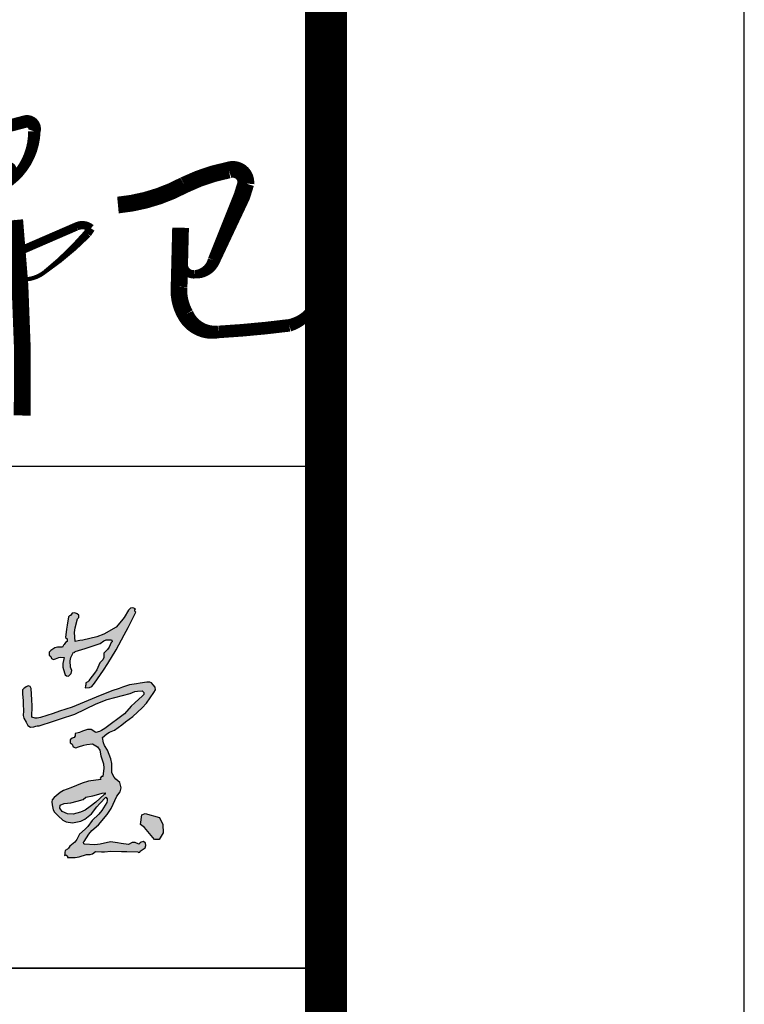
# Model space of a CAD drawing. Extents: x 1779708 to 7299578, y -1121471 to 88434.
# Tile 894 of 1056: x 6685207 to 6686073, y -964093 to -962917. Entities that reach past the tile are written whole.
import ezdxf

# ---------------------------------------------------------------- set-up
doc = ezdxf.new("R2010")
doc.units = 0
doc.header["$LTSCALE"] = 1000
doc.header["$MEASUREMENT"] = 0
for name, color, linetype in [('PUB_TITLE', 4, 'CONTINUOUS'), ('可见线', 6, 'CONTINUOUS'), ('电子签', 2, 'CONTINUOUS')]:
    doc.layers.add(name, color=color, linetype=linetype)

# ---------------------------------------------------------------- blocks, each defined once
blk = doc.blocks.new('A$C5DA54128')
at = {"layer": '电子签'}
h = blk.add_hatch(color=256, dxfattribs=at)
h.dxf.hatch_style = 1
h.paths.add_polyline_path([(1649, 700.9), (1659.7, 708.9), (1667.4, 711.4), (1683.5, 711.4), (1684.6, 705.8), (1682.2, 703.7), (1675.6, 689.5), (1670.9, 682.7), (1659.9, 671.5), (1660.4, 659.2), (1657.2, 651.3), (1648.2, 642.9), (1638.7, 622.1), (1632.6, 612.1), (1618.4, 594.1), (1613.9, 587.2), (1606.7, 583.2), (1605.9, 577.2), (1605.4, 574.3), (1604.6, 568.3), (1616.8, 568.7), (1624.3, 572.5), (1631.8, 582.1), (1659, 621), (1672, 640.9), (1696.7, 681.4), (1720.8, 726.3), (1732.6, 748.8), (1755.9, 794.1), (1753.2, 797.1), (1752.8, 800.8), (1754.9, 804.3), (1747, 807.6), (1739.8, 806), (1734, 799.8), (1720.9, 778.4), (1713.2, 768.2), (1696.5, 749.6), (1659.6, 728.3), (1638.9, 720.2), (1597.4, 710.9), (1588, 709.2), (1583.4, 708.3), (1574, 706.7), (1572.9, 733.7), (1574.4, 747.7), (1581.2, 773.8), (1585.4, 778.3), (1585.2, 784.8), (1580.9, 789), (1573, 792.3), (1565.8, 790.7), (1560, 784.5), (1557.7, 782.8), (1554.3, 780.2), (1550.8, 755.5), (1549, 743.1), (1545.4, 718.4), (1550.3, 714.8), (1550.5, 707), (1545.7, 703.2), (1541.6, 697.9), (1539.7, 695.1), (1536.2, 689.4), (1521.8, 689.9), (1513.5, 687.4), (1501.8, 679.2), (1496.3, 674.8), (1496.3, 665.9), (1501.8, 661.5), (1503.8, 655.5), (1510, 652.4), (1515.9, 654.4), (1525.3, 659), (1531.5, 659.9), (1541.8, 658.3), (1537.3, 640.6), (1537.5, 630.1), (1542.8, 612.6), (1544.2, 607), (1548.2, 603.7), (1554.1, 603.4), (1562.5, 610.6), (1564.7, 620.1), (1560.5, 630.3), (1559.2, 648.3), (1561.2, 658.4), (1569.4, 674.5), (1571.5, 673.9), (1573.3, 674.5), (1574.7, 676.2), (1604.4, 686.1), (1619.3, 691)])
h.paths.add_polyline_path([(1573, 489.5), (1636.7, 520.3), (1670.4, 532.9), (1738.6, 551.5), (1752.5, 556.8), (1760.2, 558.4), (1775, 558.9), (1779.4, 554.6), (1779.5, 548.1), (1775.4, 543.7), (1752.9, 523.7), (1742.2, 513.1), (1722.2, 490.7), (1698.4, 472.9), (1686.5, 464), (1662.7, 446.2), (1652.8, 440.2), (1647.2, 437.8), (1635.9, 435), (1622, 443.1), (1610.9, 444), (1595.9, 438.2), (1587.5, 435), (1583.3, 433.6), (1574.7, 431.2), (1574.9, 424.5), (1571.4, 419.6), (1565.1, 417.4), (1559.5, 413), (1559.5, 404.1), (1565.1, 399.7), (1568.5, 392.2), (1576.5, 388.9), (1584.2, 391.9), (1600.5, 396.8), (1609, 398.6), (1625.9, 401), (1641.1, 391.9), (1647.9, 382), (1651, 364.6), (1658.9, 341.1), (1660.3, 327.6), (1657.2, 303), (1652.8, 303.2), (1649.1, 298), (1650.8, 293.8), (1614, 288.8), (1595.5, 283.6), (1561.3, 268.9), (1539.9, 261), (1529.4, 255.1), (1511.8, 240.6), (1505.9, 233.8), (1504.3, 227.6), (1506.1, 218.7), (1508.8, 204), (1513.1, 196.1), (1524.1, 185.8), (1537.9, 172.8), (1547.8, 167.8), (1566.5, 164.5), (1591.1, 170), (1603.7, 176), (1623.5, 191.7), (1639.6, 212.2), (1648.1, 222.1), (1666, 241.1), (1669.7, 236), (1670.5, 231.7), (1668.8, 225.6), (1654.2, 201.9), (1645.3, 190.7), (1625.5, 171.2), (1612.1, 153.5), (1604.2, 145.3), (1586.9, 131.3), (1579.3, 114.6), (1573.1, 106.6), (1558.9, 94.9), (1554.3, 88.6), (1551.2, 85.7), (1544.4, 81.8), (1543.6, 75.9), (1543.1, 72.9), (1542.3, 67), (1546.4, 68.7), (1551.6, 65.1), (1551.5, 60.6), (1574.6, 61), (1586.5, 62.9), (1608.4, 70), (1619.6, 70.1), (1625.9, 72.2), (1635, 78.8), (1653.2, 78.2), (1662.4, 78.4), (1680.6, 79.8), (1712.8, 79.2), (1729, 78.9), (1761.2, 78.3), (1763.4, 76), (1767.8, 76.8), (1769, 79.7), (1774.7, 83.9), (1777.5, 86.1), (1783.2, 90.3), (1785.9, 97.4), (1784.2, 103.9), (1778.2, 108.7), (1772.1, 106.8), (1769, 105), (1764.4, 100.6), (1753.4, 105.8), (1744.8, 105.6), (1734, 99.9), (1712.2, 103.1), (1701.3, 104.6), (1679.6, 107.8), (1649.6, 100.7), (1633.6, 99.3), (1600.1, 101.3), (1599.1, 106.8), (1601.4, 109), (1615.3, 131), (1624.2, 141.4), (1643.9, 158.4), (1670.4, 189.3), (1681.9, 207.1), (1699.2, 243.9), (1709.3, 257.7), (1711.6, 269), (1707.8, 285.6), (1696.1, 294.9), (1691, 301.1), (1684.1, 314.3), (1683.9, 341.8), (1681.1, 356.2), (1671.1, 381.9), (1662.2, 395.3), (1659, 403.5), (1656.3, 419.4), (1668.9, 430.9), (1676.6, 435.7), (1692.4, 442), (1714, 458), (1724.7, 466.1), (1746.3, 482.2), (1774.5, 508), (1787.5, 522.7), (1809.7, 553.9), (1814.1, 561.9), (1813.6, 569.6), (1807.9, 576.9), (1802.6, 583.1), (1797.1, 585.4), (1788.9, 584.7), (1768.2, 581.8), (1757.8, 580.2), (1737.2, 577), (1716, 569.9), (1705.4, 566.4), (1684.1, 559.4), (1636.9, 539.9), (1613.2, 530.2), (1565.9, 510.8), (1527.7, 498.1), (1508.6, 491.7), (1470.4, 479.1), (1460.6, 477.1), (1455, 477.4), (1445.3, 480.2), (1445.8, 514.7), (1445.3, 532), (1442.6, 566.5), (1439.7, 571.8), (1433.6, 573.8), (1428.1, 571.1), (1423.6, 567.7), (1421.3, 566), (1416.8, 562.6), (1417.1, 557.5), (1417.2, 555), (1417.5, 549.9), (1418.6, 529.5), (1419.1, 519.3), (1420.2, 498.9), (1419.1, 485.1), (1420.9, 477), (1428, 465), (1432.6, 455.3), (1440.5, 450.7), (1451.3, 451.5), (1458.8, 454.3), (1466.8, 454.3), (1509.3, 468.4), (1530.5, 475.4)])
h.paths.add_polyline_path([(1606.3, 241.5), (1627.7, 245.3), (1638.1, 248.4), (1655, 252.9), (1663.7, 254.7), (1663.6, 250.8), (1661.3, 248.9), (1635.7, 226.4), (1619.2, 213.4), (1604.5, 202.5), (1589.9, 196.9), (1568.2, 190.8), (1551.3, 191.7), (1535.4, 198.6), (1528.4, 208.8), (1529.7, 217.9), (1541.9, 222.3), (1561.4, 224.1), (1580.6, 229), (1598.4, 234.9)], flags=16)
h.paths.add_polyline_path([(1836.7, 160), (1826.2, 180.7), (1783.6, 192.7), (1773.3, 188.4), (1769.3, 160.1), (1781.4, 150.6), (1811.4, 114.4), (1825, 114.7), (1836.9, 134.9)])
for p, q in [((1734, 799.8), (1720.9, 778.4)), ((1739.8, 806), (1734, 799.8)), ((1747, 807.6), (1739.8, 806)), ((1754.9, 804.3), (1747, 807.6)), ((1752.8, 800.8), (1754.9, 804.3)), ((1753.2, 797.1), (1752.8, 800.8)), ((1755.9, 794.1), (1753.2, 797.1)), ((1554.3, 780.2), (1550.8, 755.5)), ((1556.6, 781.9), (1554.3, 780.2)), ((1557.7, 782.8), (1556.6, 781.9)), ((1560, 784.5), (1557.7, 782.8)), ((1565.8, 790.7), (1560, 784.5)), ((1573, 792.3), (1565.8, 790.7)), ((1580.9, 789), (1573, 792.3)), ((1574.4, 747.7), (1581.2, 773.8)), ((1585.2, 784.8), (1580.9, 789)), ((1581.2, 773.8), (1585.4, 778.3)), ((1585.4, 778.3), (1585.2, 784.8)), ((1713.2, 768.2), (1696.5, 749.6)), ((1720.9, 778.4), (1713.2, 768.2)), ((1732.6, 748.8), (1755.9, 794.1)), ((1549, 743.1), (1545.4, 718.4)), ((1550.8, 755.5), (1549, 743.1)), ((1572.9, 733.7), (1574.4, 747.7)), ((1696.5, 749.6), (1659.6, 728.3)), ((1720.8, 726.3), (1732.6, 748.8)), ((1545.4, 718.4), (1550.3, 714.8)), ((1550.5, 707), (1545.7, 703.2)), ((1550.3, 714.8), (1550.5, 707)), ((1574, 706.7), (1572.9, 733.7)), ((1583.4, 708.3), (1574, 706.7)), ((1588, 709.2), (1583.4, 708.3)), ((1597.4, 710.9), (1588, 709.2)), ((1638.9, 720.2), (1597.4, 710.9)), ((1659.6, 728.3), (1638.9, 720.2)), ((1649, 700.9), (1659.7, 708.9)), ((1659.7, 708.9), (1667.4, 711.4)), ((1667.4, 711.4), (1680.8, 711.4)), ((1680.8, 711.4), (1683.8, 710.2)), ((1683.8, 710.2), (1684.6, 705.8)), ((1696.7, 681.4), (1720.8, 726.3)), ((1501.8, 679.2), (1496.3, 674.8)), ((1513.5, 687.4), (1501.8, 679.2)), ((1521.8, 689.9), (1513.5, 687.4)), ((1536.2, 689.4), (1521.8, 689.9)), ((1539.7, 695.1), (1536.2, 689.4)), ((1541.6, 697.9), (1539.7, 695.1)), ((1545.7, 703.2), (1541.6, 697.9)), ((1574.7, 676.2), (1604.4, 686.1)), ((1604.4, 686.1), (1619.3, 691)), ((1619.3, 691), (1649, 700.9)), ((1670.9, 682.7), (1659.9, 671.5)), ((1675.6, 689.5), (1670.9, 682.7)), ((1672, 640.9), (1696.7, 681.4)), ((1682.2, 703.7), (1675.6, 689.5)), ((1684.6, 705.8), (1682.2, 703.7)), ((1496.3, 674.8), (1496.3, 665.9)), ((1496.3, 665.9), (1501.8, 661.5)), ((1501.8, 661.5), (1503.8, 655.5)), ((1503.8, 655.5), (1510, 652.4)), ((1510, 652.4), (1515.9, 654.4)), ((1515.9, 654.4), (1525.3, 659)), ((1525.3, 659), (1531.5, 659.9)), ((1531.5, 659.9), (1541.8, 658.3)), ((1541.8, 658.3), (1537.3, 640.6)), ((1559.2, 648.3), (1561.2, 658.4)), ((1560.5, 630.3), (1559.2, 648.3)), ((1561.2, 658.4), (1569.4, 674.5)), ((1569.4, 674.5), (1571.5, 673.9)), ((1571.5, 673.9), (1573.3, 674.5)), ((1573.3, 674.5), (1574.7, 676.2)), ((1657.2, 651.3), (1648.2, 642.9)), ((1660.4, 659.2), (1657.2, 651.3)), ((1659.9, 671.5), (1660.4, 659.2)), ((1537.3, 640.6), (1537.5, 630.1)), ((1537.5, 630.1), (1542.8, 612.6)), ((1564.7, 620.1), (1560.5, 630.3)), ((1562.5, 610.6), (1564.7, 620.1)), ((1631.8, 582.1), (1659, 621)), ((1638.7, 622.1), (1632.6, 612.1)), ((1648.2, 642.9), (1638.7, 622.1)), ((1659, 621), (1672, 640.9)), ((1542.8, 612.6), (1544.2, 607)), ((1544.2, 607), (1548.2, 603.7)), ((1548.2, 603.7), (1554.1, 603.4)), ((1554.1, 603.4), (1562.5, 610.6)), ((1614.9, 588.8), (1612.3, 586.3)), ((1618.4, 594.1), (1614.9, 588.8)), ((1632.6, 612.1), (1618.4, 594.1)), ((1421.3, 566), (1416.8, 562.6)), ((1416.8, 562.6), (1417.1, 557.5)), ((1423.6, 567.7), (1421.3, 566)), ((1428.1, 571.1), (1423.6, 567.7)), ((1433.6, 573.8), (1428.1, 571.1)), ((1439.7, 571.8), (1433.6, 573.8)), ((1442.6, 566.5), (1439.7, 571.8)), ((1445.3, 532), (1442.6, 566.5)), ((1605.4, 574.3), (1604.6, 568.3)), ((1604.6, 568.3), (1616.8, 568.7)), ((1605.9, 577.2), (1605.4, 574.3)), ((1606.7, 583.2), (1605.9, 577.2)), ((1612.3, 586.3), (1606.7, 583.2)), ((1616.8, 568.7), (1624.3, 572.5)), ((1624.3, 572.5), (1631.8, 582.1)), ((1684.1, 559.4), (1636.9, 539.9)), ((1705.4, 566.4), (1684.1, 559.4)), ((1716, 569.9), (1705.4, 566.4)), ((1737.2, 577), (1716, 569.9)), ((1757.8, 580.2), (1737.2, 577)), ((1768.2, 581.8), (1757.8, 580.2)), ((1788.9, 584.7), (1768.2, 581.8)), ((1797.1, 585.4), (1788.9, 584.7)), ((1802.6, 583.1), (1797.1, 585.4)), ((1807.9, 576.9), (1802.6, 583.1)), ((1813.6, 569.6), (1807.9, 576.9)), ((1809.7, 553.9), (1814.1, 561.9)), ((1814.1, 561.9), (1813.6, 569.6)), ((1417.1, 557.5), (1417.2, 555)), ((1417.2, 555), (1417.5, 549.9)), ((1417.5, 549.9), (1418.6, 529.5)), ((1445.8, 514.7), (1445.3, 532)), ((1613.2, 530.2), (1565.9, 510.8)), ((1636.9, 539.9), (1613.2, 530.2)), ((1636.7, 520.3), (1670.4, 532.9)), ((1670.4, 532.9), (1738.6, 551.5)), ((1738.6, 551.5), (1752.5, 556.8)), ((1752.5, 556.8), (1760.2, 558.4)), ((1775.4, 543.7), (1752.9, 523.7)), ((1760.2, 558.4), (1775, 558.9)), ((1775, 558.9), (1779.4, 554.6)), ((1779.5, 548.1), (1775.4, 543.7)), ((1779.4, 554.6), (1779.5, 548.1)), ((1787.5, 522.7), (1809.7, 553.9)), ((1418.6, 529.5), (1419.1, 519.3)), ((1419.1, 519.3), (1420.2, 498.9)), ((1445.3, 480.2), (1445.8, 514.7)), ((1565.9, 510.8), (1527.7, 498.1)), ((1573, 489.5), (1636.7, 520.3)), ((1742.2, 513.1), (1722.2, 490.7)), ((1752.9, 523.7), (1742.2, 513.1)), ((1746.3, 482.2), (1774.5, 508)), ((1774.5, 508), (1787.5, 522.7)), ((1420.2, 498.9), (1419.1, 485.1)), ((1419.1, 485.1), (1420.9, 477)), ((1420.9, 477), (1428, 465)), ((1455, 477.4), (1445.3, 480.2)), ((1460.6, 477.1), (1455, 477.4)), ((1470.4, 479.1), (1460.6, 477.1)), ((1508.6, 491.7), (1470.4, 479.1)), ((1527.7, 498.1), (1508.6, 491.7)), ((1509.3, 468.4), (1530.5, 475.4)), ((1530.5, 475.4), (1573, 489.5)), ((1698.4, 472.9), (1686.5, 464)), ((1722.2, 490.7), (1698.4, 472.9)), ((1724.7, 466.1), (1746.3, 482.2)), ((1428, 465), (1432.6, 455.3)), ((1432.6, 455.3), (1440.5, 450.7)), ((1440.5, 450.7), (1451.3, 451.5)), ((1451.3, 451.5), (1457.2, 453.7)), ((1457.2, 453.7), (1460.5, 454.3)), ((1460.5, 454.3), (1466.8, 454.3)), ((1466.8, 454.3), (1509.3, 468.4)), ((1610.9, 444), (1595.9, 438.2)), ((1622, 443.1), (1610.9, 444)), ((1635.9, 435), (1622, 443.1)), ((1662.7, 446.2), (1652.8, 440.2)), ((1686.5, 464), (1662.7, 446.2)), ((1676.6, 435.7), (1692.4, 442)), ((1692.4, 442), (1714, 458)), ((1714, 458), (1724.7, 466.1)), ((1565.1, 417.4), (1559.5, 413)), ((1559.5, 413), (1559.5, 404.1)), ((1571.4, 419.6), (1565.1, 417.4)), ((1574.9, 424.5), (1571.4, 419.6)), ((1583.3, 433.6), (1574.7, 431.2)), ((1574.7, 431.2), (1574.9, 424.5)), ((1587.5, 435), (1583.3, 433.6)), ((1595.9, 438.2), (1587.5, 435)), ((1647.2, 437.8), (1635.9, 435)), ((1652.8, 440.2), (1647.2, 437.8)), ((1656.3, 419.4), (1668.9, 430.9)), ((1659, 403.5), (1656.3, 419.4)), ((1668.9, 430.9), (1676.6, 435.7)), ((1559.5, 404.1), (1565.1, 399.7)), ((1565.1, 399.7), (1568.5, 392.2)), ((1568.5, 392.2), (1576.5, 388.9)), ((1576.5, 388.9), (1584.2, 391.9)), ((1584.2, 391.9), (1600.5, 396.8)), ((1600.5, 396.8), (1609, 398.6)), ((1609, 398.6), (1625.9, 401)), ((1625.9, 401), (1641.1, 391.9)), ((1641.1, 391.9), (1647.9, 382)), ((1662.2, 395.3), (1659, 403.5)), ((1671.1, 381.9), (1662.2, 395.3)), ((1647.9, 382), (1651, 364.6)), ((1651, 364.6), (1658.9, 341.1)), ((1681.1, 356.2), (1671.1, 381.9)), ((1683.9, 341.8), (1681.1, 356.2)), ((1660.3, 327.6), (1657.2, 303)), ((1658.9, 341.1), (1660.3, 327.6)), ((1684.1, 314.3), (1683.9, 341.8)), ((1652.8, 303.2), (1649.1, 298)), ((1649.1, 298), (1650.8, 293.8)), ((1657.2, 303), (1652.8, 303.2)), ((1691, 301.1), (1684.1, 314.3)), ((1696.1, 294.9), (1691, 301.1)), ((1707.8, 285.6), (1696.1, 294.9)), ((1561.3, 268.9), (1539.9, 261)), ((1595.5, 283.6), (1561.3, 268.9)), ((1614, 288.8), (1595.5, 283.6)), ((1650.8, 293.8), (1614, 288.8)), ((1711.6, 269), (1707.8, 285.6)), ((1709.3, 257.7), (1711.6, 269)), ((1511.8, 240.6), (1505.9, 233.8)), ((1529.4, 255.1), (1511.8, 240.6)), ((1539.9, 261), (1529.4, 255.1)), ((1648.1, 222.1), (1666, 241.1)), ((1666, 241.1), (1669.7, 236)), ((1669.7, 236), (1670.5, 231.7)), ((1681.9, 207.1), (1699.2, 243.9)), ((1699.2, 243.9), (1709.3, 257.7)), ((1505.9, 233.8), (1504.3, 227.6)), ((1504.3, 227.6), (1506.1, 218.7)), ((1506.1, 218.7), (1508.8, 204)), ((1623.5, 191.7), (1639.6, 212.2)), ((1639.6, 212.2), (1648.1, 222.1)), ((1668.8, 225.6), (1654.2, 201.9)), ((1670.5, 231.7), (1668.8, 225.6)), ((1670.4, 189.3), (1681.9, 207.1)), ((1508.8, 204), (1513.1, 196.1)), ((1513.1, 196.1), (1524.1, 185.8)), ((1524.1, 185.8), (1537.9, 172.8)), ((1603.7, 176), (1623.5, 191.7)), ((1645.3, 190.7), (1625.5, 171.2)), ((1643.9, 158.4), (1670.4, 189.3)), ((1654.2, 201.9), (1645.3, 190.7)), ((1537.9, 172.8), (1547.8, 167.8)), ((1547.8, 167.8), (1566.5, 164.5)), ((1566.5, 164.5), (1591.1, 170)), ((1591.1, 170), (1603.7, 176)), ((1612.1, 153.5), (1604.2, 145.3)), ((1625.5, 171.2), (1612.1, 153.5)), ((1624.2, 141.4), (1643.9, 158.4)), ((1586.9, 131.3), (1579.3, 114.6)), ((1604.2, 145.3), (1586.9, 131.3)), ((1601.4, 109), (1615.3, 131)), ((1615.3, 131), (1624.2, 141.4)), ((1554.3, 88.6), (1551.2, 85.7)), ((1558.9, 94.9), (1554.3, 88.6)), ((1573.1, 106.6), (1558.9, 94.9)), ((1579.3, 114.6), (1573.1, 106.6)), ((1599.1, 106.8), (1601.4, 109)), ((1599.9, 102.4), (1599.1, 106.8)), ((1602.8, 101.2), (1599.9, 102.4)), ((1633.6, 99.3), (1602.8, 101.2)), ((1649.6, 100.7), (1633.6, 99.3)), ((1679.6, 107.8), (1649.6, 100.7)), ((1701.3, 104.6), (1679.6, 107.8)), ((1712.2, 103.1), (1701.3, 104.6)), ((1734, 99.9), (1712.2, 103.1)), ((1744.8, 105.6), (1734, 99.9)), ((1753.4, 105.8), (1744.8, 105.6)), ((1764.4, 100.6), (1753.4, 105.8)), ((1769, 105), (1764.4, 100.6)), ((1772.1, 106.8), (1769, 105)), ((1778.2, 108.7), (1772.1, 106.8)), ((1777.5, 86.1), (1783.2, 90.3)), ((1784.2, 103.9), (1778.2, 108.7)), ((1783.2, 90.3), (1785.9, 97.4)), ((1785.9, 97.4), (1784.2, 103.9)), ((1543.1, 72.9), (1542.3, 67)), ((1542.3, 67), (1546.4, 68.7)), ((1543.6, 75.9), (1543.1, 72.9)), ((1544.4, 81.8), (1543.6, 75.9)), ((1551.2, 85.7), (1544.4, 81.8)), ((1546.4, 68.7), (1551.6, 65.1)), ((1551.6, 65.1), (1551.5, 60.6)), ((1551.5, 60.6), (1574.6, 61)), ((1574.6, 61), (1586.5, 62.9)), ((1586.5, 62.9), (1608.4, 70)), ((1608.4, 70), (1619.6, 70.1)), ((1619.6, 70.1), (1625.9, 72.2)), ((1625.9, 72.2), (1635, 78.8)), ((1635, 78.8), (1653.2, 78.2)), ((1653.2, 78.2), (1662.4, 78.4)), ((1662.4, 78.4), (1680.6, 79.8)), ((1680.6, 79.8), (1712.8, 79.2)), ((1712.8, 79.2), (1729, 78.9)), ((1729, 78.9), (1761.2, 78.3)), ((1761.2, 78.3), (1763.4, 76)), ((1763.4, 76), (1767.8, 76.8)), ((1767.8, 76.8), (1769, 79.7)), ((1769, 79.7), (1774.7, 83.9)), ((1774.7, 83.9), (1777.5, 86.1))]:
    blk.add_line(p, q, dxfattribs=at)
for points in [[(1661.3, 248.9), (1635.7, 226.4), (1619.2, 213.4), (1604.5, 202.5), (1589.9, 196.9), (1568.2, 190.8), (1551.3, 191.7), (1535.4, 198.6), (1528.4, 208.8), (1529.7, 217.9), (1541.9, 222.3), (1561.4, 224.1), (1580.6, 229), (1598.4, 234.9), (1606.3, 241.5), (1627.7, 245.3), (1638.1, 248.4), (1655, 252.9), (1663.7, 254.7), (1663.6, 250.8)], [(1783.6, 192.7), (1826.2, 180.7), (1836.7, 160), (1836.9, 134.9), (1825, 114.7), (1811.4, 114.4), (1781.4, 150.6), (1769.3, 160.1), (1773.3, 188.4)]]:
    blk.add_lwpolyline(points, close=True, dxfattribs=at)
blk = doc.blocks.new('A$C3D8761CE')
at = {"layer": 'PUB_TITLE'}
for p, q in [((76100, 20800), (83100, 20800)), ((83100, 19600), (76100, 19600))]:
    blk.add_line(p, q, dxfattribs=at)
blk.add_lwpolyline([(0, 0), (84100, 0), (84100, 59400), (0, 59400)], close=True, dxfattribs=at)
at = {"layer": 'PUB_TITLE', "const_width": 100}
blk.add_lwpolyline([(2500, 1000), (83100, 1000), (83100, 58400), (2500, 58400)], close=True, dxfattribs=at)
at = {"layer": 'PUB_TITLE'}
blk.add_lwpolyline([(76100, 19600), (83100, 19600)], dxfattribs=at)
at = {"layer": '电子签'}
for points in [[(82173, 21552.2, 30, 30, -0.131933), (82223.2, 21416.8, 30, 30, 0.873436), (82253.8, 21415.5, 30, 20, 0.080941), (82254.4, 21456.5, 20, 10, 0.144959), (82264.2, 21584.1, 30, 30, -0.051263), (82381.4, 21623.8, 30, 30, -0.581071), (82402.9, 21600.4, 30, 20, -0.302678), (82305.9, 21457.9, 20, 20, -0.944201), (82300, 21470.2, 20, 20, -0.168661), (82344.3, 21516.4, 20, 20, -1.302791), (82339.8, 21504.7, 20, 20, -0.022864), (82295.8, 21443.1, 20, 10, 0.024629), (82227.6, 21322.5, 10, 20, -0.040418), (82139, 21186.6, 20, 20, -0.047626), (82503.7, 21373, 20, 20, -0.295695), (82538.2, 21368.5, 20, 20, 0), (82529.7, 21355.7, 20, 10, -0.045754), (82427.3, 21263.7, 10, 10, -0.422502), (82312.9, 21278.8, 10, 2, -0.421761), (82356.1, 21388.2, 40, 40, -0.031692), (82373.8, 20921.1, 40, 40, 2.926125)], [(82602.8, 21424.2, 40, 40, 0.100588), (82761.4, 21472.1, 40, 40, -0.065766), (82867.7, 21507.9, 40, 40, -0.53666), (82908.5, 21475.7, 40, 40, 0), (82899.2, 21445.8, 40, 30, 0), (82832.2, 21291.8, 30, 20, -0.318033), (82786.7, 21258.7, 20, 20, -0.395376), (82760.5, 21277.8, 20, 20, -0.042901), (82752.5, 21369.7, 40, 40, 0), (82748.9, 21228.8, 40, 40, 0.152888), (82764, 21162.5, 40, 30, 0.327432), (82843.6, 21120.9, 30, 30, 0.017317), (83012.6, 21136.6, 30, 20, 0.268591), (83079.9, 21203.8, 20, 20, -0.175886)]]:
    blk.add_lwpolyline(points, format="xyseb", dxfattribs=at)
at = {"layer": '电子签', "xscale": 0.8000000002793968, "yscale": 0.8000000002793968, "zscale": 0.8000000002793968}
blk.add_blockref('A$C5DA54128', (81241, 19815.6), dxfattribs=at)

msp = doc.modelspace()

# ---------------------------------------------------------------- block references
at = {"layer": '可见线', "xscale": 0.5, "yscale": 0.5, "zscale": 0.5}
msp.add_blockref('A$C3D8761CE', (6644023.1, -973850.2), dxfattribs=at)

doc.saveas('drawing.dxf')
